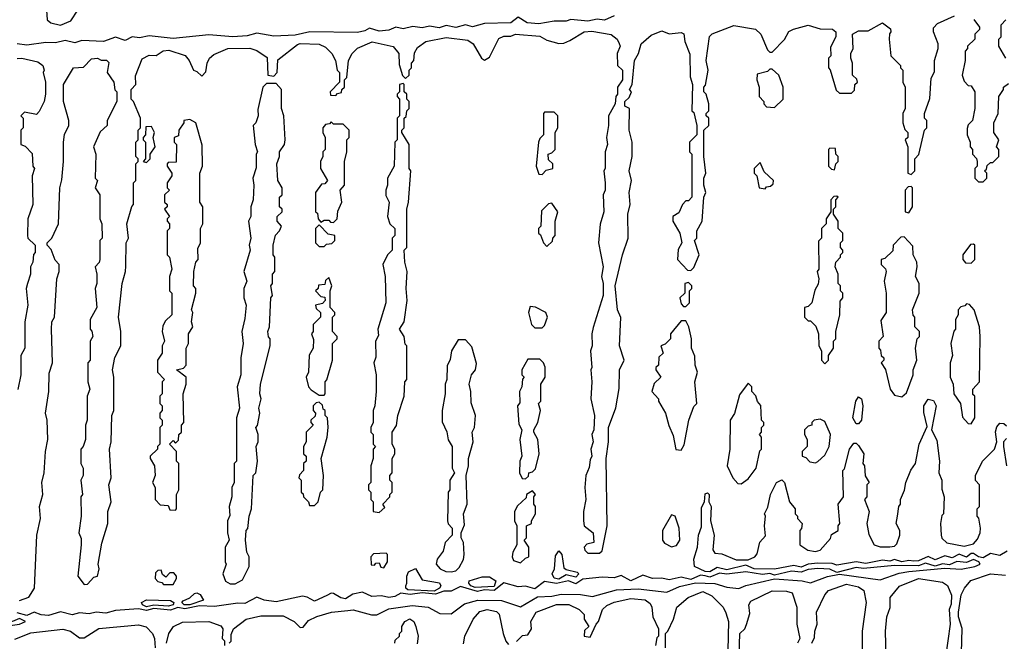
# Model space of a CAD drawing. Extents: x 2737310 to 2869991, y 870230 to 1012730.
# Tile 261 of 479: x 2766865 to 2770973, y 949353 to 951946. Entities that reach past the tile are written whole.
import ezdxf

# ---------------------------------------------------------------- set-up
doc = ezdxf.new("R2010")
doc.units = 0

msp = doc.modelspace()

# ---------------------------------------------------------------- linework, layer by layer
at = {"layer": '0CON02XD'}
for points in [[(2769345, 951961.9), (2769305, 951944.4), (2769275, 951947.8), (2769235, 951939.4), (2769165, 951946.9), (2769145, 951939.5), (2769095, 951940), (2769031.4, 951928.6), (2768982.8, 951932.8), (2768945, 951955.8), (2768915, 951932.5), (2768805, 951930.6), (2768755, 951915.5), (2768725, 951924.2), (2768685, 951913.1), (2768645, 951921.4), (2768615, 951912.5), (2768575, 951918.9), (2768545, 951911.5), (2768505, 951916.9), (2768465, 951907.5), (2768435, 951914.2), (2768405, 951901.5), (2768365, 951898.2), (2768325, 951910.6), (2768305, 951898.9), (2768275, 951892.5), (2768075.5, 951895.5), (2768015, 951880.8), (2767925, 951877.8), (2767855, 951890), (2767815, 951878.2), (2767755, 951874.4), (2767655, 951882.9), (2767505, 951867.9), (2767405, 951878.1), (2767365, 951870), (2767335, 951874.3), (2767305, 951858.8), (2767265, 951873.3), (2767215, 951855.4), (2767125, 951858.9), (2767095, 951849.5), (2767055, 951859.1), (2767015, 951849.1), (2766975, 951850.9), (2766895, 951838.9), (2766855, 951845.5)], [(2766977.5, 951985), (2766980, 951945), (2766995, 951932.5), (2767035, 951923.3)], [(2767035, 951923.3), (2767079.3, 951940.7), (2767107.5, 951985)], [(2770500, 951895), (2770493.6, 951886.4), (2770492.5, 951865), (2770500, 951795), (2770540, 951755), (2770540, 951745), (2770550, 951735), (2770550, 951685), (2770560, 951665), (2770560, 951575), (2770550, 951555), (2770550, 951515), (2770558.3, 951488.3), (2770570, 951475), (2770570, 951455), (2770560, 951445), (2770570, 951415), (2770570, 951305), (2770585, 951300), (2770600, 951315), (2770600, 951365), (2770617, 951383), (2770640, 951485), (2770650, 951495), (2770650, 951525), (2770640, 951535), (2770640, 951555), (2770663, 951617), (2770668.3, 951701.7), (2770681.7, 951728.3), (2770682.5, 951775), (2770697.5, 951825), (2770697.5, 951845), (2770677.5, 951895), (2770678.3, 951911.7), (2770695, 951930), (2770765, 951962)], [(2766865, 949523.3), (2766903, 949537), (2766927.5, 949575), (2766937.5, 949795), (2766952.5, 949865), (2766947.5, 949915), (2766962.5, 949965), (2766957.5, 950015), (2766967.5, 950055), (2766972.5, 950145), (2766982.5, 950195), (2766980, 950275), (2766972.5, 950305), (2766987.5, 950395), (2766988.3, 950471.7), (2767002.5, 950515), (2766997.5, 950655), (2767000, 950685), (2767010, 950705), (2767020, 950865), (2767030, 950895), (2767030, 950925), (2767013, 950943), (2766997, 950987), (2766980, 951005), (2766980, 951015), (2767000, 951035), (2767027.5, 951095), (2767032.5, 951245), (2767041.7, 951278.3), (2767047.5, 951355), (2767047.5, 951435), (2767053, 951467), (2767070, 951505), (2767070, 951525), (2767047.5, 951605), (2767047.5, 951675), (2767090, 951745), (2767131.7, 951748.3), (2767165, 951782.5), (2767190, 951785), (2767205, 951777.5), (2767227, 951777), (2767237, 951767), (2767230, 951725), (2767257.5, 951685), (2767263, 951653), (2767270, 951645), (2767270, 951605), (2767230, 951525), (2767230, 951505), (2767201.7, 951478.3), (2767173.3, 951415), (2767182.5, 951385), (2767180, 951285), (2767190, 951275), (2767180, 951245), (2767200, 951215), (2767200, 951115), (2767207.5, 951095), (2767210, 951035), (2767200, 951025), (2767200, 950945), (2767197, 950933), (2767180, 950915), (2767187.5, 950885), (2767187.5, 950845), (2767180, 950825), (2767187.5, 950745), (2767160, 950695), (2767160, 950655), (2767167, 950647), (2767170, 950625), (2767160, 950605), (2767160, 950525), (2767150, 950515), (2767150, 950435), (2767157.5, 950405), (2767147.5, 950375), (2767147.5, 950275), (2767140, 950255), (2767140, 950195), (2767130, 950165), (2767120, 950155), (2767120, 950095), (2767130, 950075), (2767130, 950045), (2767120, 950025), (2767127.5, 949965), (2767120, 949955), (2767122.5, 949875), (2767112.5, 949805), (2767121.7, 949781.7), (2767122.5, 949755), (2767107.5, 949625), (2767135, 949590), (2767148.3, 949591.7), (2767175, 949620), (2767190, 949625), (2767197.5, 949655), (2767192.5, 949675), (2767208.3, 949761.7), (2767232.5, 949845), (2767232.5, 949895), (2767247.5, 949935), (2767237.5, 950005), (2767247.5, 950035), (2767240, 950155), (2767247.5, 950185), (2767250, 950295), (2767257.5, 950315), (2767257.5, 950455), (2767252.5, 950485), (2767263, 950537), (2767287.5, 950585), (2767287.5, 950645), (2767277.5, 950705), (2767292.5, 950845), (2767307.5, 950895), (2767308.3, 950918.3), (2767310, 951015), (2767320, 951035), (2767312.5, 951095), (2767333, 951167), (2767340, 951175), (2767340, 951265), (2767350, 951275), (2767350, 951345), (2767360, 951355), (2767360, 951365), (2767350, 951375), (2767350, 951435), (2767360, 951445), (2767360, 951485), (2767370, 951495), (2767370, 951535), (2767340, 951605), (2767330, 951615), (2767330, 951655), (2767350, 951675), (2767348.3, 951711.7), (2767377, 951783), (2767405, 951797.5), (2767435, 951796.7), (2767464.2, 951815.8), (2767488.3, 951818.3), (2767556.1, 951796.1), (2767572.5, 951775), (2767590, 951735), (2767605, 951730), (2767625, 951710), (2767641.7, 951728.3), (2767647.5, 951765), (2767657.5, 951785), (2767675, 951800), (2767733.9, 951826.1), (2767825, 951826.7), (2767855, 951817.5), (2767898.3, 951788.3), (2767900, 951715), (2767925, 951710), (2767940, 951725), (2767941.7, 951778.3), (2768025, 951842.5), (2768035, 951846.7), (2768115, 951843.3), (2768140.7, 951830.7), (2768167.5, 951805), (2768182.5, 951775), (2768190, 951735), (2768200, 951725), (2768200, 951685), (2768160, 951645), (2768161.7, 951631.7), (2768185, 951630), (2768191.7, 951638.3), (2768208.3, 951641.7), (2768210, 951655), (2768220, 951665), (2768220, 951695), (2768230, 951705), (2768237.5, 951775), (2768252.5, 951805), (2768275, 951826.7), (2768336.4, 951853.6), (2768423.6, 951833.6), (2768447.5, 951805), (2768448.3, 951758.3), (2768463, 951713), (2768475, 951700), (2768490, 951715), (2768490, 951735), (2768500, 951745), (2768500, 951765), (2768510, 951775), (2768513, 951807), (2768525, 951830), (2768560, 951855), (2768645, 951871.2), (2768735, 951860), (2768757.5, 951845), (2768792.5, 951785), (2768805, 951777.5), (2768825, 951790), (2768865, 951867.5), (2768885, 951877.5), (2768915, 951877.5), (2768933.9, 951886.1), (2769035, 951876.7), (2769065, 951860), (2769115, 951846.7), (2769135, 951847.5), (2769160.7, 951859.3), (2769220, 951895), (2769251.7, 951898.3), (2769333.6, 951883.6), (2769357.5, 951865), (2769367, 951847), (2769370, 951835), (2769357.5, 951805), (2769360, 951755), (2769380, 951735), (2769380, 951695), (2769360, 951665), (2769360, 951635), (2769352.5, 951625), (2769350, 951595), (2769322.5, 951545), (2769322.5, 951505), (2769313.3, 951455), (2769317.5, 951425), (2769307.5, 951395), (2769307.5, 951325), (2769302.5, 951315), (2769307.5, 951265), (2769307.5, 951235), (2769300, 951215), (2769302.5, 951145), (2769287, 951093), (2769280, 951015), (2769300, 950915), (2769293.3, 950875), (2769300, 950845), (2769300, 950795), (2769258.3, 950661.7), (2769252.5, 950635), (2769253.3, 950585), (2769246.7, 950565), (2769252.5, 950495), (2769247.5, 950485), (2769252.5, 950435), (2769247.5, 950365), (2769263.3, 950295), (2769260, 950235), (2769252.5, 950215), (2769257.5, 950185), (2769247.5, 950155), (2769252.5, 950125), (2769245, 950110), (2769241.7, 950078.3), (2769227.5, 950045), (2769222.5, 949995), (2769227.5, 949945), (2769217.5, 949895), (2769217.5, 949855), (2769220, 949835), (2769257.5, 949805), (2769260, 949765), (2769231.7, 949758.3), (2769220, 949745), (2769223, 949733), (2769235, 949720), (2769285, 949720), (2769295, 949730), (2769316.7, 949835), (2769312.5, 950115), (2769322.5, 950185), (2769322.5, 950245), (2769353, 950327), (2769367, 950407), (2769367.5, 950485), (2769387.5, 950525), (2769367.5, 950585), (2769373, 950703), (2769360, 950735), (2769350, 950835), (2769380, 950965), (2769403.3, 951035), (2769402.5, 951135), (2769412.5, 951175), (2769407.5, 951225), (2769417.5, 951275), (2769407.5, 951315), (2769420, 951375), (2769420, 951435), (2769407.5, 951485), (2769410, 951575), (2769390, 951585), (2769390, 951605), (2769408.3, 951621.7), (2769417.5, 951645), (2769410, 951655), (2769420, 951675), (2769430, 951775), (2769447.5, 951805), (2769457.5, 951845), (2769499.3, 951880.7), (2769545, 951898.8), (2769575, 951887.5), (2769625, 951892.5), (2769636.4, 951886.4), (2769640, 951855), (2769661.7, 951801.7), (2769663, 951707), (2769672.5, 951675), (2769670, 951565), (2769678.3, 951558.3), (2769690, 951505), (2769690, 951465), (2769660, 951435), (2769660, 951395), (2769670, 951385), (2769670, 951205), (2769655, 951190), (2769645, 951190), (2769630, 951175), (2769615, 951140), (2769590, 951125), (2769590, 951105), (2769620, 951055), (2769627.5, 951015), (2769613, 950987), (2769610, 950945), (2769651.7, 950901.7), (2769665, 950900), (2769678.3, 950911.7), (2769700, 950965), (2769680, 951025), (2769690, 951035), (2769690, 951065), (2769712.5, 951105), (2769720, 951205), (2769727.5, 951225), (2769720, 951255), (2769720, 951285), (2769727.5, 951305), (2769720, 951375), (2769720, 951485), (2769740, 951505), (2769740, 951535), (2769730, 951545), (2769730, 951555), (2769740, 951565), (2769740, 951595), (2769730, 951635), (2769720, 951645), (2769720, 951665), (2769727, 951673), (2769737.5, 951735), (2769730, 951775), (2769743.6, 951876.4), (2769755, 951887.5), (2769845, 951922), (2769935, 951906.2), (2769957.5, 951885), (2769985, 951820), (2769995, 951810), (2770005, 951810), (2770056.4, 951863.6), (2770073.6, 951896.4), (2770093.6, 951906.4), (2770155, 951923.3), (2770205, 951907.5), (2770256.4, 951906.4), (2770270, 951895), (2770270, 951875), (2770248.3, 951831.7), (2770250, 951795), (2770240, 951785), (2770240, 951745), (2770247, 951737), (2770271.7, 951651.7), (2770285, 951640), (2770335, 951640), (2770348.3, 951651.7), (2770350, 951675), (2770360, 951685), (2770358.3, 951698.3), (2770340, 951715), (2770340, 951765), (2770332.5, 951785), (2770332.5, 951805), (2770342.5, 951825), (2770340, 951885), (2770365, 951900), (2770405, 951900), (2770465, 951933.3), (2770498.3, 951908.3), (2770500, 951895)], [(2770846.2, 951946.2), (2770870, 951915), (2770870, 951905), (2770850, 951885), (2770850, 951865), (2770820, 951835), (2770820, 951825), (2770810, 951815), (2770810, 951775), (2770797.5, 951715), (2770805, 951690), (2770821.7, 951671.7), (2770835, 951670), (2770850, 951645), (2770850, 951575), (2770840, 951525), (2770823, 951507), (2770818.3, 951491.7), (2770817.5, 951465), (2770830, 951435), (2770830, 951415), (2770840, 951405), (2770840, 951385), (2770857, 951367), (2770860, 951355), (2770860, 951335), (2770850, 951325), (2770850, 951285), (2770865, 951270), (2770885, 951270), (2770900, 951285), (2770900, 951305), (2770890, 951315), (2770898.3, 951321.7), (2770901.7, 951338.3), (2770915, 951350), (2770925, 951350), (2770950, 951375), (2770950, 951405), (2770940, 951415), (2770950, 951445), (2770930, 951475), (2770930, 951515), (2770947.5, 951555), (2770950, 951625), (2770970, 951655), (2770970, 951665), (2770990, 951680)], [(2770980, 951785), (2770950, 951835), (2770950, 951865), (2770960, 951875), (2770960, 951925), (2770980, 951945)], [(2766855, 951783.8), (2766875, 951785.8), (2766940.7, 951770.7), (2766962.5, 951755), (2766967.5, 951735), (2766963.3, 951725), (2766972.5, 951685), (2766972.5, 951635), (2766967.5, 951605), (2766947, 951563), (2766935, 951550), (2766885, 951560), (2766870, 951545), (2766880, 951535), (2766880, 951495), (2766870, 951485), (2766870, 951425), (2766888.3, 951418.3), (2766917, 951387), (2766920, 951335), (2766927.5, 951325), (2766917.5, 951295), (2766920, 951175), (2766900, 951115), (2766897.5, 951045), (2766900, 951035), (2766930, 951005), (2766930, 950975), (2766923, 950967), (2766920, 950935), (2766910, 950915), (2766910, 950885), (2766897.5, 950845), (2766892.5, 950825), (2766900, 950755), (2766887.5, 950685), (2766887.5, 950575), (2766870, 950545), (2766870, 950465), (2766857, 950403)], [(2770015, 951580), (2770050, 951615), (2770050, 951665), (2770032.5, 951715), (2770005, 951740), (2769995, 951740), (2769985, 951730), (2769941.7, 951718.3), (2769940, 951695), (2769950, 951665), (2769950, 951625), (2769970, 951605), (2769970, 951595), (2769981.7, 951581.7), (2770015, 951580)], [(2767765, 949592.5), (2767795, 949610), (2767822.5, 949665), (2767822.5, 949705), (2767812.5, 949725), (2767807.5, 949775), (2767810, 949815), (2767817, 949823), (2767822.5, 949875), (2767832.5, 949905), (2767840, 950045), (2767850, 950055), (2767857.5, 950105), (2767852.5, 950165), (2767860, 950185), (2767860, 950215), (2767850, 950245), (2767857, 950253), (2767867.5, 950305), (2767862.5, 950325), (2767872.5, 950365), (2767867.5, 950385), (2767870, 950425), (2767910, 950585), (2767910, 950615), (2767903, 950623), (2767900, 950645), (2767907.5, 950665), (2767912.5, 950785), (2767920, 950795), (2767912.5, 950835), (2767920, 950845), (2767920, 950885), (2767930, 950895), (2767930, 950955), (2767922.5, 950965), (2767922.5, 951005), (2767933, 951047), (2767950, 951065), (2767957.5, 951085), (2767940, 951105), (2767940, 951125), (2767960, 951145), (2767960, 951155), (2767950, 951165), (2767950, 951205), (2767960, 951215), (2767960, 951245), (2767942.5, 951275), (2767937.5, 951345), (2767950, 951375), (2767950, 951395), (2767970, 951425), (2767972.5, 951445), (2767967.5, 951545), (2767957.5, 951575), (2767957.5, 951655), (2767935, 951680), (2767895, 951680), (2767880, 951665), (2767858.3, 951571.7), (2767860, 951545), (2767850, 951515), (2767840, 951505), (2767847.5, 951425), (2767857.5, 951395), (2767852.5, 951385), (2767851.7, 951328.3), (2767837.5, 951285), (2767842.5, 951255), (2767840, 951195), (2767830, 951165), (2767830, 951125), (2767820, 951105), (2767830, 951035), (2767822.5, 951005), (2767827.5, 950985), (2767800, 950895), (2767812.5, 950855), (2767800, 950825), (2767800, 950785), (2767810, 950755), (2767805, 950700), (2767792.5, 950645), (2767797.5, 950595), (2767787.5, 950535), (2767787.5, 950465), (2767772.5, 950415), (2767782.5, 950325), (2767770, 950285), (2767770, 950105), (2767760, 950095), (2767760, 950015), (2767750, 949995), (2767750, 949955), (2767740, 949915), (2767741.7, 949878.3), (2767732.5, 949855), (2767732.5, 949805), (2767740, 949775), (2767722.5, 949745), (2767722.5, 949685), (2767727.5, 949675), (2767712.5, 949635), (2767723.6, 949603.6), (2767743, 949593), (2767765, 949592.5)], [(2768365, 949890), (2768388.3, 949911.7), (2768380, 949925), (2768410, 949955), (2768410, 949965), (2768420, 949975), (2768420, 950015), (2768410, 950025), (2768410, 950045), (2768420, 950055), (2768420, 950115), (2768430, 950135), (2768430, 950155), (2768420, 950175), (2768420, 950225), (2768437, 950253), (2768442.5, 950295), (2768470, 950375), (2768472.5, 950435), (2768480, 950445), (2768480, 950585), (2768473, 950593), (2768470, 950625), (2768450, 950655), (2768470, 950685), (2768482.5, 950775), (2768477.5, 950825), (2768482.5, 950895), (2768472.5, 950935), (2768470, 950985), (2768480, 950995), (2768480, 951155), (2768487.5, 951185), (2768497.5, 951315), (2768490, 951325), (2768490, 951425), (2768460, 951475), (2768460, 951485), (2768470, 951495), (2768470, 951535), (2768478.3, 951541.7), (2768480, 951565), (2768490, 951575), (2768490, 951605), (2768480, 951615), (2768480, 951635), (2768470, 951645), (2768470, 951675), (2768465, 951680), (2768450, 951675), (2768450, 951645), (2768440, 951635), (2768440, 951625), (2768450, 951615), (2768450, 951545), (2768440, 951535), (2768440, 951445), (2768430, 951435), (2768427.5, 951335), (2768400, 951285), (2768400, 951255), (2768392.5, 951235), (2768393, 951213), (2768407.5, 951185), (2768400, 951125), (2768410, 951095), (2768430, 951075), (2768430, 951045), (2768420, 951035), (2768420, 950985), (2768400, 950965), (2768380, 950925), (2768390, 950875), (2768392.5, 950765), (2768360, 950655), (2768361.7, 950628.3), (2768350, 950605), (2768351.7, 950538.3), (2768342.5, 950515), (2768352.5, 950465), (2768352.5, 950395), (2768347.5, 950335), (2768340, 950315), (2768340, 950265), (2768330, 950245), (2768330, 950225), (2768340, 950215), (2768340, 950175), (2768350, 950165), (2768340, 950155), (2768340, 950115), (2768330, 950085), (2768330, 950015), (2768320, 950005), (2768320, 949985), (2768330, 949975), (2768330, 949945), (2768340, 949935), (2768340, 949895), (2768365, 949890)], [(2769045, 951300), (2769061.7, 951318.3), (2769090, 951325), (2769090, 951345), (2769071.7, 951361.7), (2769070, 951385), (2769085, 951390), (2769100, 951405), (2769100, 951475), (2769110, 951495), (2769110, 951545), (2769095, 951560), (2769055, 951560), (2769050, 951555), (2769050, 951465), (2769035, 951450), (2769030, 951435), (2769020, 951335), (2769031.7, 951301.7), (2769045, 951300)], [(2767515, 949900), (2767520, 949905), (2767520, 949965), (2767530, 949985), (2767530, 950095), (2767520, 950105), (2767520, 950145), (2767490, 950175), (2767505, 950190), (2767515, 950180), (2767528.3, 950191.7), (2767530, 950215), (2767540, 950225), (2767540, 950255), (2767550, 950265), (2767547.5, 950385), (2767560, 950425), (2767560, 950455), (2767520, 950485), (2767548.3, 950491.7), (2767560, 950505), (2767560, 950575), (2767570, 950595), (2767570, 950635), (2767587.5, 950665), (2767582.5, 950685), (2767587.5, 950725), (2767582.5, 950735), (2767600, 950805), (2767600, 950825), (2767590, 950835), (2767592.5, 950895), (2767600, 950935), (2767610, 950945), (2767608.3, 950991.7), (2767620, 951015), (2767620, 951075), (2767630, 951095), (2767630, 951165), (2767617.5, 951185), (2767617.5, 951305), (2767627.5, 951335), (2767627, 951423), (2767600, 951515), (2767575, 951530), (2767550, 951525), (2767550, 951515), (2767530, 951485), (2767528.3, 951461.7), (2767510, 951455), (2767510, 951435), (2767520, 951425), (2767518.3, 951351.7), (2767485, 951350), (2767480, 951345), (2767480, 951335), (2767500, 951305), (2767500, 951295), (2767480, 951265), (2767480, 951245), (2767490, 951235), (2767470, 951215), (2767470, 951185), (2767480, 951175), (2767480, 951165), (2767470, 951155), (2767490, 951125), (2767480, 951115), (2767480, 951105), (2767490, 951095), (2767490, 951075), (2767480, 951065), (2767480, 950965), (2767490, 950955), (2767500, 950905), (2767490, 950875), (2767490, 950815), (2767500, 950805), (2767500, 950715), (2767471.7, 950688.3), (2767463, 950667), (2767460, 950645), (2767470, 950605), (2767460, 950585), (2767460, 950555), (2767440, 950525), (2767440, 950475), (2767470, 950445), (2767460, 950435), (2767460, 950385), (2767450, 950375), (2767450, 950345), (2767460, 950335), (2767460, 950315), (2767450, 950305), (2767450, 950285), (2767460, 950275), (2767460, 950255), (2767450, 950245), (2767450, 950175), (2767440, 950165), (2767440, 950155), (2767410, 950125), (2767410, 950115), (2767427.5, 950085), (2767430, 950045), (2767420, 950015), (2767430, 949995), (2767430, 949945), (2767451.7, 949921.7), (2767485, 949920), (2767491.7, 949901.7), (2767515, 949900)], [(2768175, 951100), (2768190, 951115), (2768193, 951147), (2768210, 951185), (2768202.5, 951235), (2768220, 951255), (2768220, 951355), (2768230, 951395), (2768230, 951445), (2768240, 951455), (2768240, 951485), (2768215, 951510), (2768175, 951510), (2768165, 951520), (2768158.3, 951511.7), (2768141.7, 951508.3), (2768130, 951495), (2768130, 951475), (2768140, 951455), (2768140, 951405), (2768130, 951395), (2768130, 951375), (2768120, 951355), (2768120, 951325), (2768150, 951275), (2768138.3, 951261.7), (2768125, 951260), (2768100, 951225), (2768100, 951145), (2768108.3, 951138.3), (2768110, 951115), (2768121.7, 951101.7), (2768135, 951110), (2768155, 951110), (2768161.7, 951101.7), (2768175, 951100)], [(2767395, 951350), (2767410, 951365), (2767410, 951385), (2767430, 951415), (2767422.5, 951455), (2767427.5, 951475), (2767415, 951500), (2767391.7, 951498.3), (2767390, 951465), (2767380, 951455), (2767380, 951445), (2767390, 951435), (2767390, 951365), (2767380, 951355), (2767395, 951350)], [(2770265, 951320), (2770270, 951345), (2770280, 951355), (2770280, 951375), (2770270, 951385), (2770268.3, 951408.3), (2770245, 951410), (2770240, 951405), (2770240, 951335), (2770251.7, 951321.7), (2770265, 951320)], [(2769975, 951240), (2769981.7, 951248.3), (2769998.3, 951251.7), (2770008.3, 951261.7), (2770010, 951275), (2769971.7, 951311.7), (2769955, 951350), (2769930, 951325), (2769930, 951305), (2769940, 951295), (2769950, 951245), (2769975, 951240)], [(2770575, 951140), (2770590, 951165), (2770590, 951245), (2770585, 951250), (2770571.7, 951248.3), (2770560, 951235), (2770560, 951145), (2770575, 951140)], [(2770225, 950510), (2770240, 950525), (2770240, 950545), (2770260, 950575), (2770260, 950605), (2770270, 950615), (2770270, 950645), (2770287.5, 950715), (2770288.3, 950771.7), (2770300, 950785), (2770300, 950805), (2770290, 950815), (2770290, 950835), (2770280, 950845), (2770280, 950885), (2770267.5, 950915), (2770270, 950935), (2770290, 950955), (2770290, 950965), (2770300, 950975), (2770300, 950985), (2770290, 950995), (2770290, 951015), (2770300, 951025), (2770300, 951055), (2770280, 951075), (2770280, 951105), (2770260, 951135), (2770260, 951155), (2770270, 951165), (2770270, 951195), (2770280, 951205), (2770275, 951210), (2770261.7, 951208.3), (2770250, 951195), (2770250, 951145), (2770230, 951115), (2770230, 951095), (2770210, 951075), (2770210, 951035), (2770198.3, 951021.7), (2770200, 950905), (2770192.5, 950895), (2770200, 950865), (2770197, 950843), (2770183, 950817), (2770170, 950765), (2770155, 950750), (2770140, 950745), (2770140, 950705), (2770155, 950690), (2770165, 950690), (2770187, 950667), (2770197.5, 950635), (2770200, 950585), (2770210, 950565), (2770210, 950525), (2770225, 950510)], [(2769065, 951000), (2769088.3, 951021.7), (2769090, 951035), (2769100, 951045), (2769100, 951105), (2769110, 951145), (2769085, 951180), (2769071.7, 951178.3), (2769041.7, 951148.3), (2769040, 951085), (2769030, 951075), (2769030, 951055), (2769038.3, 951048.3), (2769050, 951015), (2769065, 951000)], [(2768135, 951000), (2768145, 951010), (2768168.3, 951011.7), (2768180, 951025), (2768180, 951045), (2768151.7, 951051.7), (2768115, 951090), (2768100, 951075), (2768100, 951015), (2768115, 951000), (2768135, 951000)], [(2770545, 950372.5), (2770565, 950390), (2770592.5, 950465), (2770592.5, 950485), (2770607.5, 950525), (2770602.5, 950575), (2770610, 950615), (2770620, 950625), (2770620, 950645), (2770600, 950665), (2770600, 950705), (2770593, 950713), (2770590, 950735), (2770617.5, 950805), (2770617.5, 950845), (2770602.5, 950875), (2770610, 950915), (2770607.5, 950935), (2770592.5, 950965), (2770591.7, 951001.7), (2770555, 951040), (2770541.7, 951038.3), (2770510, 951005), (2770508.3, 950981.7), (2770475, 950950), (2770460, 950945), (2770460, 950925), (2770477, 950907), (2770480, 950895), (2770472.5, 950855), (2770480, 950805), (2770480, 950725), (2770458.3, 950691.7), (2770467.5, 950625), (2770450, 950605), (2770450, 950575), (2770457, 950567), (2770460, 950545), (2770470, 950535), (2770470, 950525), (2770460, 950515), (2770477, 950487), (2770497.5, 950405), (2770515, 950380), (2770545, 950372.5)], [(2770835, 950930), (2770850, 950945), (2770850, 951005), (2770845, 951010), (2770831.7, 951008.3), (2770800, 950965), (2770800, 950945), (2770811.7, 950931.7), (2770835, 950930)], [(2768135, 950380), (2768140, 950385), (2768140, 950435), (2768147, 950443), (2768170, 950525), (2768170, 950595), (2768190, 950615), (2768190, 950625), (2768170, 950645), (2768170, 950705), (2768180, 950715), (2768180, 950725), (2768160, 950745), (2768160, 950815), (2768167.5, 950835), (2768155, 950870), (2768141.7, 950858.3), (2768138.3, 950841.7), (2768111.7, 950838.3), (2768110, 950825), (2768100, 950815), (2768121.7, 950791.7), (2768138.3, 950788.3), (2768140, 950775), (2768128.3, 950761.7), (2768100, 950755), (2768101.7, 950741.7), (2768120, 950725), (2768120, 950705), (2768090, 950675), (2768090, 950645), (2768082.5, 950635), (2768091.7, 950611.7), (2768090, 950575), (2768073, 950547), (2768070, 950475), (2768060, 950455), (2768070, 950415), (2768081.7, 950401.7), (2768115, 950380), (2768135, 950380)], [(2769645, 950750), (2769660, 950765), (2769660, 950815), (2769670, 950825), (2769670, 950835), (2769655, 950850), (2769640, 950845), (2769640, 950805), (2769620, 950785), (2769625, 950760), (2769635, 950750), (2769645, 950750)], [(2769045, 950660), (2769055, 950670), (2769067.5, 950705), (2769060, 950725), (2769017, 950747), (2768995, 950750), (2768987.5, 950725), (2769000, 950675), (2769015, 950660), (2769045, 950660)], [(2770835, 950260), (2770850, 950285), (2770850, 950375), (2770842.5, 950382.5), (2770842.5, 950405), (2770870, 950435), (2770872.5, 950625), (2770870, 950665), (2770847.5, 950735), (2770828.3, 950758.3), (2770815, 950760), (2770808.3, 950751.7), (2770791.7, 950748.3), (2770780, 950735), (2770780, 950715), (2770770, 950695), (2770770, 950655), (2770763, 950647), (2770750, 950595), (2770757.5, 950545), (2770747.5, 950515), (2770747.5, 950455), (2770760, 950425), (2770762.5, 950385), (2770790, 950345), (2770798.3, 950288.3), (2770821.7, 950261.7), (2770835, 950260)], [(2769625, 950150), (2769637, 950173), (2769657.5, 950275), (2769678.3, 950331.7), (2769690, 950345), (2769682.5, 950435), (2769692.5, 950475), (2769683.3, 950505), (2769681.7, 950541.7), (2769667.5, 950575), (2769667.5, 950615), (2769657.5, 950665), (2769645, 950690), (2769625, 950690), (2769580, 950635), (2769580, 950615), (2769558.3, 950591.7), (2769540, 950585), (2769550, 950555), (2769531.7, 950538.3), (2769530, 950505), (2769520, 950495), (2769520, 950485), (2769540, 950455), (2769511.7, 950428.3), (2769502.5, 950395), (2769530, 950365), (2769530, 950355), (2769560, 950305), (2769573, 950253), (2769591.7, 950211.7), (2769603, 950153), (2769625, 950150)], [(2768665, 949643.3), (2768685, 949647.5), (2768699.3, 949660.7), (2768716.4, 949693.6), (2768720, 949715), (2768717.5, 949765), (2768707.5, 949785), (2768707.5, 949805), (2768721.7, 949838.3), (2768717.5, 949885), (2768732.5, 949925), (2768727.5, 950045), (2768737.5, 950085), (2768737.5, 950115), (2768757.5, 950185), (2768752.5, 950225), (2768762.5, 950245), (2768767.5, 950295), (2768748.3, 950348.3), (2768747.5, 950395), (2768740, 950425), (2768750, 950465), (2768767.5, 950485), (2768771.7, 950511.7), (2768751.7, 950581.7), (2768725, 950610), (2768695, 950610), (2768667.5, 950565), (2768661.7, 950528.3), (2768648.3, 950501.7), (2768647.5, 950445), (2768640, 950425), (2768640, 950385), (2768627.5, 950315), (2768628.3, 950268.3), (2768647, 950227), (2768653, 950193), (2768670, 950165), (2768670, 950075), (2768680, 950055), (2768660, 950025), (2768660, 949985), (2768652.5, 949975), (2768650, 949855), (2768653, 949843), (2768670, 949825), (2768670, 949795), (2768640, 949765), (2768631.7, 949728.3), (2768607.5, 949695), (2768603.3, 949675), (2768620, 949655), (2768643.6, 949643.6), (2768665, 949643.3)], [(2768975, 950030), (2768988.3, 950041.7), (2768990, 950055), (2769005, 950060), (2769017, 950073), (2769032.5, 950135), (2769027.5, 950195), (2769010, 950225), (2769010, 950235), (2769027.5, 950265), (2769037.5, 950315), (2769030, 950345), (2769040, 950355), (2769040, 950425), (2769057.5, 950455), (2769057, 950497), (2769050, 950515), (2769035, 950530), (2768985, 950530), (2768960, 950485), (2768960, 950465), (2768970, 950455), (2768963, 950447), (2768960, 950415), (2768950, 950395), (2768951.7, 950348.3), (2768942.5, 950335), (2768948.3, 950258.3), (2768960, 950235), (2768952.5, 950195), (2768960, 950125), (2768952.5, 950105), (2768950, 950055), (2768961.7, 950031.7), (2768975, 950030)], [(2769875, 950010), (2769905, 950030), (2769937.5, 950075), (2769953, 950147), (2769960, 950155), (2769960, 950205), (2769952.5, 950215), (2769960, 950225), (2769960, 950245), (2769970, 950255), (2769970, 950265), (2769960, 950275), (2769957, 950337), (2769943, 950353), (2769937, 950377), (2769920, 950395), (2769920, 950415), (2769905, 950430), (2769868.3, 950381.7), (2769847, 950303), (2769830, 950275), (2769827.5, 950155), (2769817.5, 950085), (2769840, 950035), (2769861.7, 950011.7), (2769875, 950010)], [(2769745, 949642.5), (2769725, 949644.5), (2769680, 949665), (2769677.5, 949695), (2769693.3, 949745), (2769696.7, 949795), (2769709.3, 949830.7), (2769709.3, 949910.7), (2769722.5, 949935), (2769725, 949967.5), (2769735, 949972.5), (2769742.5, 949965), (2769740, 949935), (2769750, 949915), (2769747.5, 949855), (2769762.5, 949795), (2769757.5, 949735), (2769765, 949720), (2769795, 949717.5), (2769855, 949693.3), (2769905, 949692.5), (2769932.5, 949705), (2769941.7, 949718.3), (2769953, 949767), (2769977, 949793), (2769972.5, 949835), (2769977.5, 949875), (2769972.5, 949885), (2769987, 949913), (2769997.5, 949965), (2770023.3, 950015), (2770045, 950026.7), (2770056.7, 950015), (2770077.5, 949935), (2770100, 949905), (2770100, 949885), (2770110, 949875), (2770110, 949865), (2770130, 949845), (2770127, 949823), (2770120, 949815), (2770120, 949755), (2770153.6, 949733.6), (2770185, 949727.5), (2770205, 949732.5), (2770248.3, 949781.7), (2770251.7, 949798.3), (2770280, 949815), (2770280, 949835), (2770287.5, 949845), (2770280, 949925), (2770302.5, 949955), (2770300, 950065), (2770307, 950073), (2770327.5, 950155), (2770345, 950180), (2770355, 950180), (2770365, 950170), (2770387.5, 950135), (2770382.5, 950095), (2770390, 950085), (2770393, 950043), (2770410, 950015), (2770400, 950005), (2770400, 949955), (2770390, 949945), (2770410, 949895), (2770400, 949845), (2770408.3, 949798.3), (2770430, 949755), (2770455, 949747.5), (2770495, 949747.5), (2770515, 949750), (2770525, 949760), (2770537.5, 949795), (2770537.5, 949815), (2770522.5, 949845), (2770527.5, 949875), (2770532.5, 949915), (2770540, 949925), (2770540, 949945), (2770557, 949983), (2770562.5, 950015), (2770583, 950067), (2770602.5, 950095), (2770617.5, 950175), (2770651.7, 950248.3), (2770637, 950307), (2770636.7, 950335), (2770655, 950363.3), (2770677.7, 950357.7), (2770688.8, 950335), (2770670, 950235), (2770691.7, 950191.7), (2770702.5, 950105), (2770700, 950055), (2770712.5, 950025), (2770713, 949987), (2770722.5, 949955), (2770720, 949885), (2770713, 949877), (2770707.5, 949845), (2770710, 949795), (2770712.5, 949782.5), (2770733, 949763), (2770805, 949750), (2770845, 949760), (2770861.7, 949778.3), (2770872.5, 949805), (2770873.3, 949825), (2770867, 949867), (2770860, 949875), (2770860, 949905), (2770870, 949915), (2770870, 950005), (2770853, 950023), (2770852.5, 950045), (2770882.5, 950105), (2770932.5, 950155), (2770942.5, 950185), (2770937, 950227), (2770942.3, 950247.7), (2770955, 950262.5), (2770971.7, 950261.7), (2770981.7, 950251.7)], [(2770365, 950260), (2770355, 950260), (2770341.2, 950285), (2770353.3, 950355), (2770365, 950372.5), (2770377.5, 950365), (2770383.3, 950335), (2770377.5, 950275), (2770365, 950260)], [(2768095, 949920), (2768110, 949935), (2768120, 949975), (2768130, 949985), (2768132.5, 950045), (2768122.5, 950115), (2768147.5, 950205), (2768152.5, 950245), (2768150, 950285), (2768140, 950295), (2768140, 950315), (2768131.7, 950321.7), (2768128.3, 950338.3), (2768115, 950350), (2768101.7, 950348.3), (2768090, 950335), (2768090, 950315), (2768100, 950305), (2768098.3, 950291.7), (2768080, 950275), (2768080, 950265), (2768090, 950255), (2768060, 950225), (2768060, 950185), (2768050, 950165), (2768050, 950135), (2768060, 950125), (2768060, 950105), (2768050, 950095), (2768050, 950065), (2768033, 950047), (2768030, 950035), (2768040, 950025), (2768040, 949975), (2768048.3, 949968.3), (2768050, 949955), (2768070, 949935), (2768075, 949920), (2768095, 949920)], [(2770185, 950097.5), (2770195, 950102.5), (2770225, 950130), (2770242.5, 950165), (2770247.5, 950215), (2770225, 950270), (2770205, 950280), (2770180, 950275), (2770170, 950265), (2770170, 950255), (2770155, 950250), (2770140, 950235), (2770140, 950215), (2770150, 950195), (2770150, 950165), (2770130, 950145), (2770130, 950125), (2770145, 950120), (2770161.7, 950101.7), (2770185, 950097.5)], [(2770981.7, 950198.3), (2770970, 950185), (2770970, 950165), (2770982.5, 950085)], [(2768955, 949680), (2768975, 949700), (2768990, 949705), (2768990, 949745), (2768970, 949775), (2768980, 949785), (2768980, 949835), (2769000, 949845), (2769000, 949855), (2769017.5, 949885), (2769017.5, 949915), (2769010, 949925), (2769010, 949955), (2769017.5, 949965), (2769005, 949980), (2768980, 949965), (2768978.3, 949951.7), (2768941.7, 949918.3), (2768930, 949895), (2768930, 949855), (2768940, 949835), (2768940, 949755), (2768922.5, 949725), (2768920, 949705), (2768925, 949690), (2768955, 949680)], [(2769585, 949747.5), (2769605, 949752.5), (2769620, 949775), (2769616.7, 949825), (2769600, 949875), (2769585, 949880), (2769547.5, 949815), (2769547.5, 949775), (2769555, 949762.5), (2769585, 949747.5)], [(2768385, 949660), (2768400, 949685), (2768400, 949715), (2768395, 949720), (2768341.7, 949718.3), (2768330, 949705), (2768331.7, 949671.7), (2768345, 949670), (2768351.7, 949678.3), (2768365, 949680), (2768371.7, 949661.7), (2768385, 949660)], [(2769115, 949612.7), (2769095, 949616), (2769086.2, 949633.8), (2769096.7, 949655), (2769100.7, 949709.3), (2769115, 949730), (2769127.5, 949715), (2769135, 949660), (2769145, 949652.5), (2769191.7, 949641.7), (2769197.5, 949635), (2769185, 949620), (2769145, 949630), (2769115, 949612.7)], [(2770985, 949728.8), (2770955, 949711.4), (2770915, 949719.2), (2770885, 949700.5), (2770865, 949704.6), (2770845, 949718.8), (2770835, 949718.8), (2770815, 949704.5), (2770785, 949716.7), (2770755, 949701.1), (2770725, 949708.8), (2770685, 949693.3), (2770655, 949706), (2770615, 949688.5), (2770595, 949687.5), (2770575, 949690.6), (2770545, 949684.5), (2770515, 949694.4), (2770495, 949686.9), (2770465, 949691.4), (2770395, 949677.3), (2770355, 949684.4), (2770275, 949670), (2770255, 949677.1), (2770195, 949678.6), (2770155, 949674.5), (2770125, 949662.7), (2770095, 949669.4), (2770015, 949654.5), (2769930, 949655), (2769895, 949671.2), (2769815, 949650.5), (2769775, 949660.8), (2769745, 949642.5)], [(2767740, 949345), (2767747, 949353), (2767748.3, 949381.7), (2767757.5, 949405), (2767810, 949445), (2767871.2, 949458.8), (2767965, 949458.8), (2768010, 949435), (2768035, 949410), (2768048.3, 949411.7), (2768070.7, 949439.3), (2768105, 949456.7), (2768166.2, 949473.8), (2768235, 949482), (2768256.4, 949483.6), (2768333.6, 949463.6), (2768355, 949463.3), (2768405, 949488.8), (2768502.3, 949502.3), (2768570, 949495), (2768618.3, 949468.3), (2768665, 949467.5), (2768720.5, 949509.5), (2768776.1, 949523.9), (2768875, 949523.8), (2768955, 949496.7), (2769025, 949538.8), (2769085, 949540.8), (2769125, 949549.2), (2769205, 949548.8), (2769255, 949540), (2769355, 949568), (2769445, 949572), (2769565, 949557.5), (2769618.3, 949581.7), (2769685, 949596.7), (2769765, 949594), (2769815, 949578.8), (2769865, 949573.3), (2769895, 949586.2), (2770015, 949613.3), (2770130, 949605), (2770165, 949596.7), (2770235, 949623.3), (2770285, 949633.3), (2770455, 949610), (2770535, 949636.7), (2770575, 949643.8), (2770725, 949657.5), (2770793.6, 949653.6), (2770850, 949665), (2770872.5, 949675), (2770866.2, 949685), (2770845, 949694.2), (2770815, 949681.2), (2770775, 949685.7), (2770745, 949672.5), (2770715, 949676), (2770685, 949666.2), (2770645, 949678.6), (2770615, 949668.1), (2770515, 949669.2), (2770385, 949656.9), (2770355, 949660.8), (2770275, 949640), (2770245, 949653.8), (2770195, 949656.7), (2770155, 949652.9), (2770125, 949642), (2770085, 949645.6), (2770015, 949628.8), (2769995, 949635.7), (2769965, 949632), (2769895, 949642.9), (2769815, 949632.5), (2769785, 949637.8), (2769745, 949620.8), (2769725.4, 949625.4), (2769705, 949629.4), (2769665, 949611.2), (2769625, 949620), (2769575, 949609.4), (2769545, 949615.6), (2769505, 949614.4), (2769465, 949628.5), (2769415, 949605.5), (2769375, 949626.9), (2769345, 949617.8), (2769295, 949620.5), (2769215, 949612.5), (2769185, 949592.9), (2769155, 949604.5), (2769105, 949594.4), (2769055, 949602.9), (2769015, 949571.9), (2768975, 949583.1), (2768945, 949580), (2768885, 949597.1), (2768845, 949564.4), (2768805, 949567.3), (2768775, 949560.5), (2768705, 949581.9), (2768665, 949562.1), (2768635, 949562.1), (2768600.4, 949549.6), (2768545, 949555.8), (2768495, 949548.5), (2768455.6, 949554.4), (2768430.2, 949539.8), (2768405, 949535.4), (2768375, 949542.2), (2768335, 949540), (2768295, 949558.5), (2768255, 949548.9), (2768225, 949530), (2768205, 949533.6), (2768175, 949552.5), (2768165, 949553.8), (2768146.6, 949543.4), (2768095, 949520.5), (2768065, 949537.5), (2768045, 949541.5), (2767935, 949517.2), (2767885, 949524.6), (2767855, 949537.5), (2767805, 949510), (2767775, 949512.5), (2767677.6, 949497.6), (2767615, 949501.1), (2767555, 949488.2), (2767525, 949494.4), (2767495, 949482.7), (2767425, 949489.1), (2767395, 949481.5), (2767361.1, 949488.9), (2767265, 949481.5), (2767225, 949469.6), (2767185, 949474.5), (2767155, 949467.7), (2767115, 949472.1), (2767085, 949462.9), (2767035, 949476.2), (2766985, 949460.8), (2766955, 949463.3), (2766925.5, 949474.5), (2766895, 949460), (2766855, 949471.9)], [(2767505, 949590), (2767520, 949615), (2767520, 949625), (2767508.3, 949638.3), (2767491.7, 949638.3), (2767475, 949620), (2767461.7, 949631.7), (2767455, 949650), (2767441.7, 949648.3), (2767431.7, 949638.3), (2767430, 949615), (2767441.7, 949601.7), (2767458.3, 949598.3), (2767465, 949590), (2767505, 949590)], [(2768595, 949562.7), (2768485, 949567.5), (2768476, 949575), (2768476.1, 949583.9), (2768481.2, 949595), (2768480, 949625), (2768487.7, 949642.3), (2768516.2, 949656.2), (2768545, 949610), (2768616.9, 949596.9), (2768622, 949585), (2768617.5, 949575), (2768595, 949562.7)], [(2768765, 949576.9), (2768747.1, 949585), (2768739.2, 949595), (2768740, 949605), (2768795, 949622), (2768825, 949622), (2768852.5, 949605), (2768845, 949581.5), (2768765, 949576.9)], [(2770792.5, 949255), (2770796.7, 949406.7), (2770782.5, 949455), (2770782.5, 949475), (2770793, 949547), (2770807.5, 949575), (2770833.9, 949606.1), (2770915, 949634.2), (2770978.3, 949628.3)], [(2770170, 949345), (2770181.7, 949368.3), (2770182.5, 949395), (2770192.5, 949425), (2770190, 949475), (2770223.9, 949546.1), (2770240, 949565), (2770315, 949591.2), (2770365, 949580), (2770387.5, 949565), (2770396.7, 949515), (2770380, 949395), (2770380, 949305)], [(2770480, 949285), (2770477.5, 949395), (2770482.5, 949455), (2770496.4, 949493.6), (2770497.5, 949535), (2770536.4, 949583.6), (2770615, 949614.2), (2770715, 949600), (2770736.1, 949586.1), (2770752.5, 949545), (2770751.7, 949508.3), (2770742.5, 949485), (2770747.5, 949425), (2770727.5, 949285)], [(2767575, 949504.7), (2767552, 949505), (2767542.5, 949515), (2767547.9, 949522.1), (2767575.5, 949534.5), (2767595, 949552.5), (2767605, 949555.8), (2767618.7, 949548.7), (2767632.5, 949525), (2767575, 949504.7)], [(2769560, 949325), (2769560, 949385), (2769570, 949395), (2769592.5, 949445), (2769607.5, 949495), (2769653.9, 949536.1), (2769715, 949560), (2769753, 949543), (2769800, 949495), (2769811.7, 949471.7), (2769822.5, 949435), (2769820, 949315)], [(2769867.5, 949295), (2769870, 949385), (2769890, 949405), (2769897, 949423), (2769911.7, 949468.3), (2769907.5, 949505), (2769915, 949520), (2770005, 949563.3), (2770065, 949562.5), (2770087.5, 949555), (2770107.5, 949495), (2770107.5, 949425), (2770120, 949365), (2770110, 949345)], [(2767395, 949496.9), (2767378, 949505), (2767373.3, 949515), (2767395, 949525.8), (2767495, 949522.5), (2767508, 949515), (2767505, 949504.4), (2767485, 949499.4), (2767425, 949503.1), (2767395, 949496.9)], [(2768938.3, 949351.7), (2768963, 949377), (2768985, 949380), (2769000, 949405), (2768997.5, 949435), (2769020, 949475), (2769105, 949506.2), (2769156.1, 949506.1), (2769200, 949485), (2769220, 949465), (2769220, 949445), (2769240, 949415), (2769221.7, 949398.3), (2769220, 949375), (2769245, 949370), (2769270, 949425), (2769280, 949435), (2769297.5, 949485), (2769315, 949502.5), (2769345, 949516.7), (2769415, 949531.2), (2769475, 949526.2), (2769495, 949510), (2769502.5, 949495), (2769507.5, 949455), (2769530, 949405), (2769530, 949375), (2769523, 949367), (2769517.5, 949335)], [(2768717, 949343), (2768722.5, 949375), (2768757.5, 949445), (2768785, 949476.7), (2768815, 949486.2), (2768855, 949477.5), (2768866.4, 949466.4), (2768882.5, 949385), (2768893, 949353), (2768905, 949340)], [(2766687.7, 949412.3), (2766795, 949414.2), (2766865, 949424), (2766890, 949435), (2766865, 949448.6), (2766835, 949435.8), (2766785, 949441.4), (2766725, 949417.5), (2766675, 949437.1), (2766657.5, 949425), (2766687.7, 949412.3)], [(2766845, 949362.5), (2766911.7, 949388.3), (2767045, 949404), (2767077.5, 949395), (2767115, 949367.5), (2767135, 949367.5), (2767195, 949406.7), (2767361.7, 949421.7), (2767393.6, 949413.6), (2767420, 949385), (2767427.5, 949365), (2767430, 949325)], [(2767477.5, 949345), (2767487.5, 949385), (2767507.5, 949415), (2767545, 949433.3), (2767655, 949436), (2767705, 949417.5), (2767712.5, 949405), (2767710, 949365), (2767720, 949355), (2767720, 949335)], [(2768430, 949345), (2768431.7, 949358.3), (2768450, 949375), (2768450, 949385), (2768460, 949395), (2768460, 949415), (2768472.5, 949435), (2768493, 949447), (2768510, 949435), (2768517.5, 949415), (2768527.5, 949375), (2768523, 949343)]]:
    msp.add_lwpolyline(points, dxfattribs=at)

doc.saveas('drawing.dxf')
